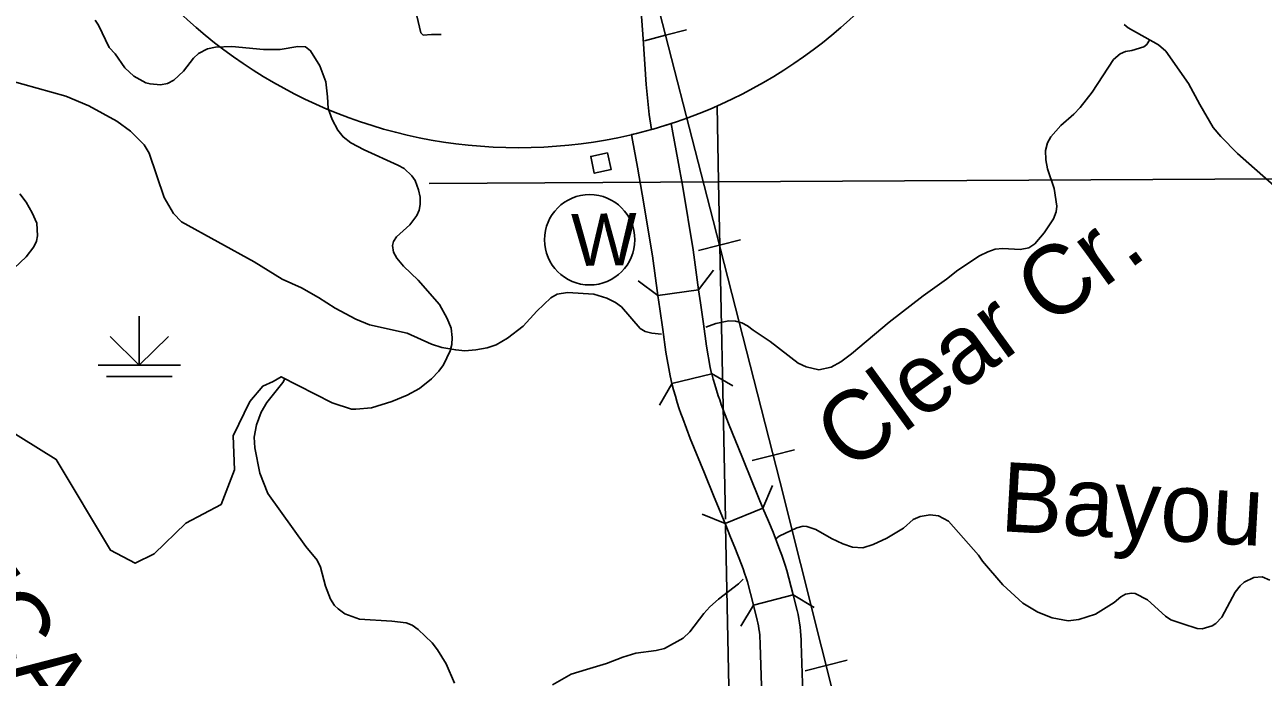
# Model space of a CAD drawing. Extents: x -19 to 366, y -4 to 359.
# Drawn here: x 158.436 to 159.865, y 175.42 to 176.172 of the extents above; entities that cross this region are included whole.
import ezdxf

# ---------------------------------------------------------------- set-up
doc = ezdxf.new("R2010")
doc.units = 0
for name, color, linetype in [('21', 7, 'Continuous'), ('60', 7, 'Continuous'), ('Level 19', 7, 'Continuous'), ('R_Axis Annot', 7, 'Continuous'), ('R_Contour Annot', 7, 'Continuous'), ('R_No Plot', 7, 'Continuous'), ('R_ROW', 7, 'Continuous'), ('R_Temp Easement', 7, 'Continuous'), ('R_Vert Alg', 7, 'Continuous'), ('R_Water Annot', 7, 'Continuous'), ('Sheet Fence', 7, 'Continuous'), ('T_Drafting', 7, 'Continuous'), ('T_Vehicle Path Lt Major', 7, 'Continuous')]:
    doc.layers.add(name, color=color, linetype=linetype)

msp = doc.modelspace()

# ---------------------------------------------------------------- linework, layer by layer
at = {"layer": '21'}
msp.add_lwpolyline([(159.1087, 176.0245), (159.1127, 176.0052), (159.0933, 176.0011), (159.0893, 176.0204)], close=True, dxfattribs=at)
at = {"layer": '60'}
msp.add_circle((159.088, 175.9243), 0.0521, dxfattribs=at)
at = {"layer": 'Level 19'}
msp.add_circle((159.0059, 176.5984), 0.568, dxfattribs=at)
at = {"layer": 'R_Axis Annot'}
for points in [[(159.2349, 176.0786), (159.2366, 175.991)], [(160.2386, 175.9964), (159.2366, 175.991)], [(159.2366, 175.991), (158.9029, 175.9893)], [(159.2366, 175.991), (159.2446, 175.6021)], [(159.2448, 175.5946), (159.2528, 175.2042)]]:
    msp.add_lwpolyline(points, dxfattribs=at)
at = {"layer": 'R_Contour Annot'}
for p, q in [((159.1668, 175.86), (159.2137, 175.8666)), ((159.1828, 175.7585), (159.2288, 175.7697)), ((159.2879, 175.6149), (159.2441, 175.5969)), ((159.2768, 175.5029), (159.3227, 175.5147))]:
    msp.add_line(p, q, dxfattribs=at)
for points in [[(159.0976, 176.3997), (159.1026, 176.3811), (159.1105, 176.3518), (159.1131, 176.3424), (159.1244, 176.2996), (159.1336, 176.2654), (159.1414, 176.2277), (159.1468, 176.1975), (159.1496, 176.156), (159.1533, 176.1035), (159.1566, 176.0686), (159.1593, 176.0515)], [(159.2137, 175.8666), (159.2072, 175.9127), (159.1953, 175.9849), (159.1896, 176.0165), (159.1841, 176.0477), (159.1821, 176.0584)], [(159.1364, 176.0456), (159.1375, 176.0393), (159.143, 176.0082), (159.1486, 175.9769), (159.1604, 175.9056), (159.1668, 175.86)], [(159.2137, 175.8666), (159.2158, 175.8514), (159.2193, 175.8275), (159.2228, 175.8017), (159.2271, 175.7769), (159.2287, 175.7701), (159.2288, 175.7697)], [(159.1668, 175.86), (159.1689, 175.8447), (159.1724, 175.8209), (159.176, 175.7945), (159.1807, 175.7673), (159.1828, 175.7585)], [(159.2288, 175.7697), (159.2304, 175.7636), (159.2323, 175.7572), (159.2342, 175.7508), (159.2363, 175.7445), (159.238, 175.7396), (159.2398, 175.7345), (159.2481, 175.7126), (159.2642, 175.6728), (159.2754, 175.6452), (159.2879, 175.6149)], [(159.2441, 175.5969), (159.2316, 175.6273), (159.2204, 175.655), (159.204, 175.6953), (159.1954, 175.7181), (159.1933, 175.7238), (159.1914, 175.7295), (159.1891, 175.7366), (159.1869, 175.7438), (159.1848, 175.7511), (159.1828, 175.7584), (159.1828, 175.7585)], [(159.2879, 175.6149), (159.2942, 175.5996), (159.2995, 175.587), (159.3075, 175.5665), (159.3096, 175.5607), (159.3116, 175.5548), (159.3135, 175.5489), (159.3154, 175.5429), (159.3227, 175.5147)], [(159.2441, 175.5969), (159.2505, 175.5815), (159.2555, 175.5693), (159.2631, 175.5499), (159.2649, 175.5449), (159.2667, 175.5397), (159.2685, 175.5343), (159.2699, 175.5299), (159.2768, 175.5029)], [(159.3227, 175.5147), (159.3273, 175.4969), (159.3283, 175.4921), (159.3292, 175.4873), (159.33, 175.4825), (159.3307, 175.4777), (159.3312, 175.4728), (159.3316, 175.468), (159.3319, 175.4631), (159.332, 175.459), (159.3343, 175.3899), (159.347, 175.2957), (159.3526, 175.2703)], [(159.3096, 175.2459), (159.3003, 175.2874), (159.2871, 175.3859), (159.2847, 175.4576), (159.2846, 175.4611), (159.2844, 175.4647), (159.2841, 175.4683), (159.2837, 175.4719), (159.2832, 175.4755), (159.2826, 175.4791), (159.2819, 175.4826), (159.2812, 175.4858), (159.2768, 175.5029)]]:
    msp.add_lwpolyline(points, dxfattribs=at)
msp.add_arc((159.0059, 176.5984), 0.568, 283.2733, 288.0713, dxfattribs=at)
at = {"layer": 'R_ROW'}
msp.add_lwpolyline([(158.8761, 176.2424), (158.8784, 176.2306), (158.8853, 176.1972), (158.8933, 176.163), (158.8961, 176.1603), (158.9056, 176.1611), (158.9167, 176.161)], dxfattribs=at)
at = {"layer": 'R_Temp Easement'}
for points in [[(160.1607, 175.7789), (160.1126, 175.8173), (160.0977, 175.825), (160.0886, 175.8283), (160.0439, 175.8371), (160.014, 175.8469), (160.0042, 175.852), (159.9916, 175.8611), (159.9767, 175.8735), (159.9481, 175.9088), (159.9121, 175.9492), (159.9038, 175.9595), (159.8776, 175.9865), (159.8351, 176.0237), (159.8158, 176.0433), (159.8073, 176.0539), (159.7916, 176.0802), (159.7787, 176.1044), (159.7525, 176.1417), (159.744, 176.1492), (159.7092, 176.1688), (159.7044, 176.1725)], [(159.7339, 176.1554), (159.7306, 176.1495), (159.727, 176.1468), (159.7133, 176.1427), (159.7061, 176.1413), (159.6997, 176.1387), (159.692, 176.1321), (159.6676, 176.0947), (159.6539, 176.0769), (159.6465, 176.069), (159.6313, 176.056), (159.62, 176.0429), (159.6161, 176.036), (159.6136, 176.0271), (159.6142, 176.0165), (159.6161, 176.0061), (159.6237, 175.9834), (159.6267, 175.963), (159.626, 175.9567), (159.6231, 175.9483), (159.6124, 175.9324), (159.6015, 175.9198), (159.5947, 175.915), (159.5845, 175.9129), (159.5644, 175.9142), (159.5557, 175.9133), (159.5474, 175.9105), (159.5376, 175.9056), (159.5125, 175.8894), (159.4994, 175.8787), (159.4727, 175.8598), (159.4336, 175.8292), (159.39, 175.7929), (159.3777, 175.7837), (159.3666, 175.7775), (159.3524, 175.7744), (159.3378, 175.7779), (159.3286, 175.7821), (159.296, 175.8069), (159.2766, 175.8201), (159.2699, 175.8251), (159.2634, 175.8284), (159.2563, 175.8305), (159.2486, 175.8307), (159.2335, 175.8276), (159.2218, 175.8236)], [(158.9569, 175.7974), (158.944, 175.7964), (158.9336, 175.7972), (158.9176, 175.7999), (158.9054, 175.8039), (158.8775, 175.8164), (158.834, 175.8261), (158.8183, 175.8328), (158.7944, 175.8453), (158.7753, 175.8577), (158.7557, 175.8689), (158.7334, 175.8787), (158.7012, 175.899), (158.6172, 175.9451), (158.608, 175.9544), (158.5972, 175.9732), (158.58, 176.0243), (158.574, 176.0337), (158.5586, 176.0494), (158.5426, 176.061), (158.5105, 176.0787), (158.484, 176.0899), (158.4006, 176.1131)], [(159.1709, 175.8153), (159.1596, 175.8166), (159.1521, 175.8184), (159.1462, 175.8221), (159.1247, 175.8471), (159.1178, 175.8521), (159.1079, 175.8568), (159.0928, 175.8615), (159.0623, 175.8634), (159.0504, 175.8615), (159.0431, 175.8572), (159.0272, 175.8421), (159.0114, 175.8246), (158.9931, 175.8108), (158.9801, 175.8031), (158.9699, 175.7997), (158.9569, 175.7974)], [(158.932, 175.4131), (158.9225, 175.4353), (158.9124, 175.4514), (158.9062, 175.4595), (158.8902, 175.4748), (158.8833, 175.4798), (158.8764, 175.4825), (158.8597, 175.4845), (158.8227, 175.4866), (158.8056, 175.493), (158.7979, 175.4985), (158.7936, 175.5026), (158.789, 175.5099), (158.7834, 175.5248), (158.7775, 175.5467), (158.7738, 175.5548), (158.7605, 175.5707), (158.717, 175.6318), (158.7075, 175.6551), (158.702, 175.6842), (158.7011, 175.6968), (158.7037, 175.7107), (158.7093, 175.7256), (158.7155, 175.7365), (158.7341, 175.7596), (158.7367, 175.7646)], [(159.8725, 175.5316), (159.8635, 175.5354), (159.854, 175.5349), (159.8428, 175.5296), (159.8381, 175.5251), (159.8325, 175.5178), (159.8171, 175.4892), (159.8104, 175.4819), (159.8059, 175.479), (159.7944, 175.4757), (159.7885, 175.476), (159.7723, 175.4812), (159.7584, 175.4861), (159.7523, 175.4902), (159.7313, 175.5089), (159.717, 175.5163), (159.713, 175.5168), (159.7062, 175.5155), (159.7005, 175.5126), (159.6929, 175.506), (159.6713, 175.4927), (159.6523, 175.4865), (159.6398, 175.4849), (159.6213, 175.4884), (159.6049, 175.4947), (159.5875, 175.5054), (159.5644, 175.5262), (159.541, 175.5535), (159.5365, 175.5604), (159.5017, 175.5999), (159.4903, 175.6059), (159.4806, 175.6072), (159.4692, 175.6053), (159.4613, 175.6018), (159.4498, 175.5917), (159.4308, 175.5802), (159.415, 175.5727), (159.403, 175.569), (159.391, 175.5698), (159.3801, 175.5736), (159.3671, 175.5798), (159.349, 175.5903), (159.3383, 175.5937), (159.3341, 175.594), (159.3268, 175.5921), (159.3066, 175.5825), (159.3029, 175.5793)], [(159.265, 175.5329), (159.2596, 175.5275), (159.2366, 175.5099), (159.2267, 175.5011), (159.2195, 175.4932), (159.2037, 175.4723), (159.1957, 175.4649), (159.1745, 175.453), (159.1647, 175.4507), (159.1414, 175.4476), (159.1263, 175.4428), (159.1075, 175.4356), (159.0843, 175.4289), (159.0668, 175.4235), (159.045, 175.411)]]:
    msp.add_lwpolyline(points, dxfattribs=at)
at = {"layer": 'R_Vert Alg'}
for points in [[(159.2308, 175.8893), (159.2137, 175.8666)], [(159.1668, 175.86), (159.1441, 175.8771)], [(159.2287, 175.7701), (159.2533, 175.7558)], [(159.1686, 175.7335), (159.1829, 175.7581)], [(159.2988, 175.6411), (159.2879, 175.6149)], [(159.2441, 175.5969), (159.2179, 175.6078)], [(159.3227, 175.5147), (159.3471, 175.5003)], [(159.2624, 175.4785), (159.2768, 175.5029)]]:
    msp.add_lwpolyline(points, dxfattribs=at)
at = {"layer": 'R_Water Annot'}
for p, q in [((159.1755, 176.1602), (159.1997, 176.1664)), ((159.1755, 176.1602), (159.1513, 176.1539)), ((159.2377, 175.918), (159.2619, 175.9242)), ((159.2377, 175.918), (159.2135, 175.9118)), ((159.2999, 175.6759), (159.3241, 175.6821)), ((159.2999, 175.6759), (159.2756, 175.6696)), ((159.3606, 175.4334), (159.3849, 175.4394)), ((159.3606, 175.4334), (159.3364, 175.4273))]:
    msp.add_line(p, q, dxfattribs=at)
for points in [[(159.7322, 173.9801), (159.6801, 174.1815), (159.6029, 174.4802), (159.5293, 174.7686), (159.4557, 175.0621), (159.3791, 175.3597), (159.3075, 175.646), (159.2303, 175.9467), (159.1547, 176.2412), (159.0962, 176.4653)], [(159.7322, 173.9801), (159.6801, 174.1815), (159.6029, 174.4802), (159.5293, 174.7686), (159.4557, 175.0621), (159.3791, 175.3597), (159.3075, 175.646), (159.2303, 175.9467), (159.1547, 176.2412)]]:
    msp.add_lwpolyline(points, dxfattribs=at)
at = {"layer": 'Sheet Fence'}
for points in [[(168.7902, 2.2442), (168.5607, 10.8615), (168.3304, 19.479), (168.0993, 28.0965), (167.8673, 36.7142), (167.6346, 45.3321), (167.4011, 53.95), (167.1668, 62.5681), (166.9316, 71.1863), (166.6957, 79.8047), (166.459, 88.4232), (166.2215, 97.0418), (165.9832, 105.6605), (165.7441, 114.2794), (165.5043, 122.8984), (165.2636, 131.5176), (165.0221, 140.1368), (164.7799, 148.7563), (164.5369, 157.3758), (164.2931, 165.9955), (164.0485, 174.6153), (163.8031, 183.2352), (163.5569, 191.8553), (163.31, 200.4755), (163.0623, 209.0959), (162.8138, 217.7164), (162.5645, 226.337), (162.3145, 234.9577), (162.0637, 243.5786), (161.8121, 252.1997), (161.5597, 260.8208), (161.3066, 269.4421), (161.0527, 278.0636), (160.798, 286.6851), (160.5426, 295.3068), (160.2864, 303.9287), (160.0294, 312.5507), (159.7717, 321.1728), (159.5132, 329.7951), (159.2539, 338.4175), (158.9939, 347.04)], [(161.4532, 2.0533), (161.2336, 10.6702), (161.0133, 19.2873), (160.7922, 27.9044), (160.5704, 36.5217), (160.3478, 45.1392), (160.1245, 53.7568), (159.9003, 62.3745), (159.6754, 70.9923), (159.4498, 79.6103), (159.2234, 88.2284), (158.9962, 96.8466), (158.7683, 105.465), (158.5396, 114.0835), (158.3102, 122.7022), (158.08, 131.321), (157.849, 139.9399), (157.6173, 148.559), (157.3849, 157.1782), (157.1517, 165.7975), (156.9177, 174.417), (156.683, 183.0366), (156.511, 189.3363)], [(0, 172.2839), (7.1335, 172.2883), (14.267, 172.3015), (21.4005, 172.3236), (28.5339, 172.3544), (35.6673, 172.3941), (42.8006, 172.4426), (49.9339, 172.4999), (57.0671, 172.566), (64.2002, 172.6409), (71.3332, 172.7246), (78.4661, 172.8172), (85.5989, 172.9186), (92.7315, 173.0287), (99.8641, 173.1477), (106.9964, 173.2755), (114.1286, 173.4122), (121.2606, 173.5576), (128.3925, 173.7119), (135.5241, 173.8749), (142.6555, 174.0468), (149.7867, 174.2275), (156.9177, 174.417), (164.0485, 174.6153), (171.179, 174.8224), (178.3092, 175.0383), (185.4392, 175.2631), (192.5688, 175.4966), (199.6982, 175.739), (206.8273, 175.9902), (213.9561, 176.2502), (221.0845, 176.5189), (228.2126, 176.7965), (235.3404, 177.083), (242.4677, 177.3782), (249.5948, 177.6822), (256.7214, 177.995), (263.8476, 178.3167), (270.9735, 178.6471), (278.0989, 178.9863), (285.2239, 179.3344), (292.3485, 179.6912), (299.4726, 180.0569), (306.5963, 180.4314), (313.7195, 180.8146), (320.8422, 181.2067), (327.9644, 181.6076), (335.0862, 182.0172), (342.2074, 182.4357)]]:
    msp.add_spline(points, degree=3, dxfattribs=at)
at = {"layer": 'T_Drafting'}
for p, q in [((158.5686, 175.8363), (158.5686, 175.7795)), ((158.5686, 175.7795), (158.5351, 175.8129)), ((158.5686, 175.7795), (158.6021, 175.8129)), ((158.5212, 175.7795), (158.6159, 175.7795)), ((158.5307, 175.7666), (158.6065, 175.7666))]:
    msp.add_line(p, q, dxfattribs=at)
at = {"layer": 'T_Vehicle Path Lt Major'}
for points in [[(158.5175, 176.1775), (158.5216, 176.1716), (158.534, 176.1461), (158.5406, 176.1388), (158.552, 176.1225), (158.5622, 176.113), (158.576, 176.1053), (158.581, 176.104), (158.5931, 176.1031), (158.6012, 176.1046), (158.6084, 176.1085), (158.6196, 176.1188), (158.6309, 176.1336), (158.637, 176.139)], [(158.637, 176.139), (158.6473, 176.1445), (158.6566, 176.1466), (158.6754, 176.1473), (158.712, 176.1436), (158.7309, 176.1437), (158.7515, 176.1473), (158.7601, 176.1469), (158.7662, 176.1423), (158.7768, 176.1247), (158.7839, 176.1066), (158.7857, 176.089), (158.7865, 176.0757), (158.7911, 176.0629), (158.7975, 176.0508), (158.8037, 176.043), (158.8126, 176.0361), (158.8279, 176.0281), (158.8668, 176.0105), (158.8739, 176.0065), (158.883, 175.9979), (158.8869, 175.9925), (158.8906, 175.9819), (158.8927, 175.9736), (158.8924, 175.9649), (158.8912, 175.9586), (158.8887, 175.9521), (158.8805, 175.9417), (158.8652, 175.9276), (158.8619, 175.9224), (158.8605, 175.9175), (158.8619, 175.9101), (158.8656, 175.9031), (158.8732, 175.8938), (158.8903, 175.8778), (158.9147, 175.8497), (158.9237, 175.8336), (158.9284, 175.8223), (158.9296, 175.8115), (158.9289, 175.8037), (158.927, 175.7961), (158.9195, 175.7802), (158.9141, 175.7727), (158.9057, 175.7638), (158.8917, 175.7529), (158.8774, 175.7451), (158.8598, 175.7376), (158.8362, 175.7305), (158.8184, 175.7289), (158.8133, 175.7291), (158.791, 175.7363), (158.7321, 175.7664), (158.7231, 175.7609), (158.7109, 175.7554), (158.6959, 175.7377), (158.6768, 175.6982)], [(158.4242, 175.8917), (158.4382, 175.9045), (158.4468, 175.916), (158.4499, 175.9227), (158.4511, 175.9288), (158.4503, 175.9434), (158.4451, 175.9553), (158.4381, 175.9675), (158.4307, 175.9774)], [(158.6768, 175.6982), (158.6782, 175.6588), (158.6631, 175.619), (158.6224, 175.5975), (158.5857, 175.5621), (158.5639, 175.5512), (158.5354, 175.5662), (158.4728, 175.671), (158.4115, 175.7091)]]:
    msp.add_lwpolyline(points, dxfattribs=at)

# ---------------------------------------------------------------- texts
at = {"layer": '60'}
msp.add_text('W', height=0.06, rotation=1.0358, dxfattribs=at).set_placement((159.0675, 175.8939))
at = {"layer": 'R_No Plot'}
msp.add_text('FCA', height=0.08, rotation=305.0896, dxfattribs=at).set_placement((158.3311, 175.5434))
at = {"layer": 'R_Temp Easement'}
for s, rotation, p in [('Clear Cr.', 35.9609, (159.3869, 175.655)), ('Bayou', 356.7581, (159.5604, 175.5883))]:
    msp.add_text(s, height=0.08, rotation=rotation, dxfattribs=at).set_placement(p)

doc.saveas('drawing.dxf')
